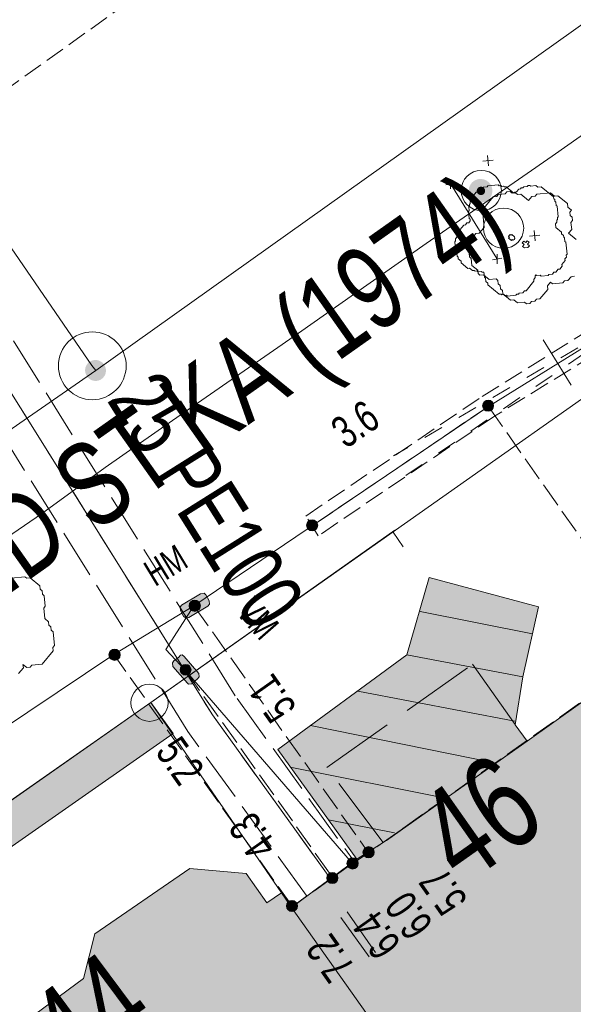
# Model space of a CAD drawing. Header units: metres. Extents: x -740 to 758, y -633 to 854.
# Tile 719 of 1056: x 260.51 to 269.87, y -150.06 to -133.42. Entities that reach past the tile are written whole.
import ezdxf

# ---------------------------------------------------------------- set-up
doc = ezdxf.new("R2010")
doc.units = ezdxf.units.M
doc.header["$MEASUREMENT"] = 0
for name, pattern in [('1248_416', [1.664, 1.248, -0.416]), ('333_125', [0.4576, 0.3328, -0.1248]), ('333_333', [0.6656, 0.3328, -0.3328]), ('416_125', [0.5408, 0.416, -0.1248]), ('416_416', [0.832, 0.416, -0.416]), ('832_208', [1.04, 0.832, -0.208])]:
    doc.linetypes.add(name, pattern=pattern)
for name, color, linetype in [('Gas.LOVION', 7, 'Continuous'), ('Gis.LOVION', 7, 'Continuous'), ('Grundkarte.LOVION', 7, 'Continuous'), ('Grundkarte_Text.LOVION', 7, 'Continuous'), ('Strom.LOVION', 7, 'Continuous'), ('StromBemass.LOVION', 7, 'Continuous'), ('Wasser.LOVION', 7, 'Continuous')]:
    doc.layers.add(name, color=color, linetype=linetype)
doc.styles.add('ERSTELLTER_STIL_1', font='arial.ttf')

msp = doc.modelspace()

# ---------------------------------------------------------------- hatches: boundary and pattern name
at = {"layer": 'Gas.LOVION', "linetype": 'Continuous', "lineweight": 13}
for points in [[(261.925, -139.455), (261.938, -139.437), (261.949, -139.418), (261.957, -139.398), (261.962, -139.376), (261.965, -139.355), (261.965, -139.333), (261.962, -139.311), (261.956, -139.29), (261.948, -139.27), (261.938, -139.251), (261.925, -139.233), (261.91, -139.217), (261.893, -139.203), (261.874, -139.192), (261.855, -139.183), (261.834, -139.176), (261.812, -139.172), (261.79, -139.171), (261.769, -139.172), (261.747, -139.176), (261.726, -139.183), (261.707, -139.192), (261.688, -139.204), (261.672, -139.218), (261.657, -139.234), (261.644, -139.252), (261.633, -139.271), (261.625, -139.291), (261.62, -139.312), (261.617, -139.334), (261.617, -139.356), (261.62, -139.378), (261.626, -139.399), (261.634, -139.419), (261.644, -139.438), (261.657, -139.456), (261.672, -139.472), (261.689, -139.485), (261.708, -139.497), (261.728, -139.506), (261.748, -139.513), (261.77, -139.517), (261.792, -139.518), (261.813, -139.517), (261.835, -139.513), (261.856, -139.506), (261.875, -139.497), (261.894, -139.485), (261.91, -139.471)], [(261.929, -139.461), (261.942, -139.443), (261.953, -139.424), (261.961, -139.403), (261.966, -139.382), (261.969, -139.36), (261.969, -139.338), (261.966, -139.317), (261.96, -139.295), (261.952, -139.275), (261.941, -139.256), (261.929, -139.238), (261.913, -139.222), (261.897, -139.208), (261.878, -139.196), (261.858, -139.187), (261.837, -139.18), (261.816, -139.176), (261.794, -139.175), (261.772, -139.177), (261.75, -139.181), (261.729, -139.188), (261.71, -139.197), (261.691, -139.209), (261.674, -139.223), (261.659, -139.239), (261.647, -139.257), (261.636, -139.276), (261.628, -139.296), (261.623, -139.318), (261.62, -139.339), (261.62, -139.361), (261.623, -139.383), (261.628, -139.404), (261.636, -139.425), (261.647, -139.444), (261.66, -139.462), (261.675, -139.478), (261.692, -139.491), (261.711, -139.503), (261.731, -139.512), (261.751, -139.519), (261.773, -139.523), (261.795, -139.524), (261.817, -139.523), (261.838, -139.519), (261.859, -139.512), (261.879, -139.503), (261.897, -139.491), (261.914, -139.477)]]:
    msp.add_hatch(color=7, dxfattribs=at).paths.add_polyline_path(points)
at = {"layer": 'Grundkarte.LOVION', "linetype": 'Continuous', "lineweight": 18}
for color, points in [(254, [(269.011, -144.522), (269.28, -143.344), (267.428, -142.845), (267.054, -144.152)]), (9, [(271.345, -157.21), (272.066, -158.233), (278.354, -153.924), (271.298, -144.033), (269.088, -145.609), (266.655, -147.324), (266.209, -147.604), (265.107, -148.421), (270.216, -155.636)]), (254, [(266.655, -147.324), (269.088, -145.609), (268.883, -145.333), (269.011, -144.522), (267.054, -144.152), (264.876, -145.754), (266.209, -147.604)]), (254, [(256.908, -149.814), (263.105, -145.484), (262.729, -144.959), (256.532, -149.289)]), (9, [(261.589, -149.622), (258.446, -151.94), (264.162, -159.922), (266.977, -157.874), (268.112, -159.507), (271.345, -157.21), (270.216, -155.636), (265.107, -148.421), (264.935, -148.172), (264.685, -148.344), (264.341, -147.846), (263.387, -147.762), (261.781, -148.865)])]:
    msp.add_hatch(color=color, dxfattribs=at).paths.add_polyline_path(points)
at = {"layer": 'Strom.LOVION', "linetype": 'Continuous', "lineweight": 18}
for points in [[(268.453, -136.439), (268.468, -136.419), (268.48, -136.397), (268.489, -136.374), (268.495, -136.349), (268.498, -136.324), (268.498, -136.299), (268.495, -136.274), (268.489, -136.25), (268.479, -136.227), (268.467, -136.205), (268.452, -136.185), (268.435, -136.166), (268.416, -136.15), (268.394, -136.137), (268.372, -136.126), (268.348, -136.119), (268.323, -136.114), (268.298, -136.113), (268.273, -136.114), (268.248, -136.119), (268.225, -136.127), (268.202, -136.138), (268.181, -136.151), (268.161, -136.167), (268.144, -136.186), (268.13, -136.206), (268.118, -136.228), (268.108, -136.251), (268.102, -136.276), (268.099, -136.301), (268.099, -136.326), (268.102, -136.351), (268.109, -136.375), (268.118, -136.398), (268.13, -136.42), (268.145, -136.44), (268.162, -136.459), (268.182, -136.475), (268.203, -136.488), (268.226, -136.499), (268.25, -136.506), (268.274, -136.511), (268.299, -136.512), (268.324, -136.511), (268.349, -136.506), (268.373, -136.498), (268.396, -136.487), (268.417, -136.474), (268.436, -136.458)], [(268.361, -136.358), (268.366, -136.351), (268.37, -136.343), (268.373, -136.335), (268.375, -136.326), (268.376, -136.317), (268.376, -136.309), (268.375, -136.3), (268.373, -136.291), (268.37, -136.283), (268.365, -136.275), (268.36, -136.268), (268.354, -136.262), (268.347, -136.256), (268.34, -136.251), (268.332, -136.247), (268.323, -136.245), (268.314, -136.243), (268.306, -136.243), (268.297, -136.243), (268.288, -136.245), (268.28, -136.248), (268.272, -136.251), (268.264, -136.256), (268.257, -136.262), (268.251, -136.268), (268.246, -136.276), (268.242, -136.283), (268.239, -136.292), (268.236, -136.3), (268.235, -136.309), (268.235, -136.318), (268.236, -136.327), (268.239, -136.335), (268.242, -136.344), (268.246, -136.351), (268.251, -136.359), (268.258, -136.365), (268.264, -136.371), (268.272, -136.375), (268.28, -136.379), (268.288, -136.382), (268.297, -136.383), (268.306, -136.384), (268.315, -136.383), (268.324, -136.382), (268.332, -136.379), (268.34, -136.375), (268.348, -136.37), (268.354, -136.365)]]:
    msp.add_hatch(color=150, dxfattribs=at).paths.add_polyline_path(points)
at = {"layer": 'Strom.LOVION', "linetype": 'Continuous', "lineweight": 13}
for points in [[(263.372, -143.522), (263.693, -143.328), (263.719, -143.296), (263.713, -143.238), (263.659, -143.139), (263.627, -143.113), (263.569, -143.119), (263.248, -143.313), (263.221, -143.345), (263.227, -143.403), (263.281, -143.501), (263.313, -143.528)], [(263.538, -144.466), (263.288, -144.181), (263.256, -144.154), (263.227, -144.157), (263.2, -144.189), (263.118, -144.256), (263.092, -144.288), (263.098, -144.347), (263.347, -144.633), (263.363, -144.646), (263.422, -144.64), (263.517, -144.557), (263.544, -144.525)], [(266.551, -147.32), (265.746, -148.004), (265.896, -148.182), (266.701, -147.497)]]:
    msp.add_hatch(color=7, dxfattribs=at).paths.add_polyline_path(points)
at = {"layer": 'StromBemass.LOVION', "linetype": 'Continuous', "lineweight": 13}
for points in [[(268.498, -140.004), (268.505, -139.994), (268.51, -139.984), (268.515, -139.973), (268.517, -139.962), (268.519, -139.951), (268.519, -139.939), (268.517, -139.927), (268.514, -139.916), (268.51, -139.905), (268.504, -139.895), (268.498, -139.886), (268.49, -139.878), (268.481, -139.87), (268.471, -139.864), (268.46, -139.859), (268.449, -139.855), (268.438, -139.853), (268.426, -139.853), (268.415, -139.853), (268.403, -139.856), (268.392, -139.859), (268.382, -139.864), (268.372, -139.87), (268.363, -139.878), (268.355, -139.886), (268.348, -139.896), (268.343, -139.906), (268.338, -139.917), (268.336, -139.928), (268.334, -139.94), (268.334, -139.951), (268.336, -139.963), (268.339, -139.974), (268.343, -139.985), (268.349, -139.995), (268.355, -140.004), (268.363, -140.013), (268.372, -140.02), (268.382, -140.026), (268.393, -140.031), (268.404, -140.035), (268.415, -140.037), (268.427, -140.038), (268.438, -140.037), (268.45, -140.035), (268.461, -140.031), (268.471, -140.026), (268.481, -140.02), (268.49, -140.012)], [(268.5, -140), (268.507, -139.99), (268.512, -139.98), (268.516, -139.97), (268.519, -139.958), (268.52, -139.947), (268.52, -139.935), (268.519, -139.924), (268.516, -139.913), (268.512, -139.902), (268.506, -139.892), (268.499, -139.883), (268.492, -139.875), (268.483, -139.867), (268.473, -139.861), (268.462, -139.856), (268.452, -139.853), (268.44, -139.851), (268.429, -139.85), (268.417, -139.851), (268.406, -139.853), (268.395, -139.856), (268.385, -139.861), (268.375, -139.868), (268.366, -139.875), (268.358, -139.883), (268.352, -139.893), (268.346, -139.903), (268.342, -139.913), (268.339, -139.925), (268.338, -139.936), (268.338, -139.948), (268.339, -139.959), (268.342, -139.97), (268.346, -139.981), (268.352, -139.991), (268.359, -140), (268.367, -140.008), (268.375, -140.016), (268.385, -140.022), (268.396, -140.027), (268.407, -140.03), (268.418, -140.032), (268.429, -140.033), (268.441, -140.032), (268.452, -140.03), (268.463, -140.027), (268.473, -140.022), (268.483, -140.015), (268.492, -140.008)], [(265.525, -142.024), (265.532, -142.014), (265.538, -142.004), (265.542, -141.993), (265.545, -141.981), (265.546, -141.97), (265.546, -141.958), (265.545, -141.946), (265.542, -141.935), (265.538, -141.924), (265.532, -141.913), (265.525, -141.904), (265.517, -141.895), (265.508, -141.888), (265.498, -141.881), (265.487, -141.876), (265.476, -141.873), (265.464, -141.871), (265.452, -141.87), (265.441, -141.871), (265.429, -141.873), (265.418, -141.877), (265.407, -141.882), (265.397, -141.888), (265.388, -141.896), (265.38, -141.904), (265.373, -141.914), (265.368, -141.924), (265.363, -141.935), (265.36, -141.947), (265.359, -141.958), (265.359, -141.97), (265.361, -141.982), (265.363, -141.993), (265.368, -142.004), (265.374, -142.015), (265.381, -142.024), (265.389, -142.033), (265.398, -142.04), (265.408, -142.046), (265.418, -142.051), (265.43, -142.055), (265.441, -142.057), (265.453, -142.058), (265.465, -142.057), (265.476, -142.055), (265.488, -142.051), (265.498, -142.046), (265.508, -142.04), (265.517, -142.032)], [(263.543, -143.385), (263.55, -143.375), (263.556, -143.365), (263.56, -143.353), (263.563, -143.342), (263.565, -143.33), (263.565, -143.318), (263.563, -143.306), (263.56, -143.295), (263.556, -143.284), (263.55, -143.273), (263.543, -143.264), (263.535, -143.255), (263.526, -143.247), (263.516, -143.241), (263.505, -143.236), (263.493, -143.232), (263.482, -143.23), (263.47, -143.23), (263.458, -143.23), (263.446, -143.233), (263.435, -143.236), (263.424, -143.241), (263.414, -143.248), (263.405, -143.255), (263.397, -143.264), (263.39, -143.274), (263.384, -143.284), (263.38, -143.295), (263.377, -143.307), (263.375, -143.319), (263.375, -143.331), (263.377, -143.343), (263.38, -143.354), (263.384, -143.365), (263.39, -143.376), (263.397, -143.385), (263.405, -143.394), (263.415, -143.401), (263.425, -143.408), (263.435, -143.413), (263.447, -143.416), (263.459, -143.419), (263.47, -143.419), (263.482, -143.419), (263.494, -143.416), (263.505, -143.413), (263.516, -143.407), (263.526, -143.401), (263.535, -143.393)], [(262.188, -144.212), (262.195, -144.202), (262.2, -144.192), (262.205, -144.181), (262.208, -144.169), (262.209, -144.157), (262.209, -144.145), (262.208, -144.134), (262.205, -144.122), (262.2, -144.111), (262.194, -144.101), (262.187, -144.091), (262.179, -144.082), (262.17, -144.075), (262.16, -144.069), (262.149, -144.064), (262.138, -144.06), (262.126, -144.058), (262.114, -144.057), (262.102, -144.058), (262.091, -144.06), (262.08, -144.064), (262.069, -144.069), (262.059, -144.075), (262.05, -144.083), (262.042, -144.092), (262.035, -144.101), (262.029, -144.112), (262.025, -144.123), (262.022, -144.134), (262.02, -144.146), (262.02, -144.158), (262.022, -144.17), (262.025, -144.181), (262.029, -144.192), (262.035, -144.203), (262.042, -144.212), (262.05, -144.221), (262.059, -144.228), (262.069, -144.235), (262.08, -144.24), (262.091, -144.243), (262.103, -144.246), (262.115, -144.246), (262.127, -144.246), (262.138, -144.243), (262.15, -144.24), (262.161, -144.234), (262.171, -144.228), (262.18, -144.22)], [(263.386, -144.464), (263.392, -144.454), (263.398, -144.444), (263.402, -144.433), (263.405, -144.422), (263.406, -144.411), (263.406, -144.399), (263.405, -144.388), (263.402, -144.377), (263.398, -144.366), (263.392, -144.356), (263.385, -144.346), (263.377, -144.338), (263.368, -144.331), (263.359, -144.325), (263.348, -144.32), (263.337, -144.316), (263.326, -144.314), (263.314, -144.313), (263.303, -144.314), (263.291, -144.316), (263.28, -144.32), (263.27, -144.325), (263.26, -144.331), (263.251, -144.338), (263.244, -144.347), (263.237, -144.356), (263.231, -144.366), (263.227, -144.377), (263.224, -144.388), (263.223, -144.4), (263.223, -144.411), (263.224, -144.423), (263.227, -144.434), (263.231, -144.445), (263.237, -144.455), (263.244, -144.464), (263.252, -144.472), (263.261, -144.48), (263.271, -144.486), (263.281, -144.491), (263.292, -144.494), (263.303, -144.497), (263.315, -144.497), (263.326, -144.496), (263.338, -144.494), (263.349, -144.491), (263.359, -144.486), (263.369, -144.479), (263.378, -144.472)], [(266.48, -147.547), (266.487, -147.538), (266.492, -147.527), (266.497, -147.516), (266.5, -147.505), (266.501, -147.493), (266.501, -147.481), (266.499, -147.469), (266.496, -147.457), (266.492, -147.446), (266.486, -147.436), (266.479, -147.426), (266.471, -147.418), (266.462, -147.41), (266.452, -147.404), (266.441, -147.399), (266.43, -147.395), (266.418, -147.393), (266.406, -147.392), (266.394, -147.393), (266.382, -147.395), (266.371, -147.399), (266.36, -147.404), (266.35, -147.41), (266.341, -147.418), (266.333, -147.427), (266.326, -147.436), (266.32, -147.447), (266.316, -147.458), (266.313, -147.47), (266.311, -147.481), (266.311, -147.493), (266.313, -147.505), (266.316, -147.517), (266.32, -147.528), (266.326, -147.538), (266.333, -147.548), (266.341, -147.556), (266.351, -147.564), (266.361, -147.57), (266.372, -147.575), (266.383, -147.579), (266.395, -147.581), (266.407, -147.582), (266.418, -147.581), (266.43, -147.579), (266.441, -147.575), (266.452, -147.57), (266.462, -147.564), (266.471, -147.556)], [(266.209, -147.736), (266.216, -147.726), (266.222, -147.716), (266.226, -147.705), (266.229, -147.693), (266.231, -147.681), (266.23, -147.669), (266.229, -147.658), (266.226, -147.646), (266.222, -147.635), (266.216, -147.625), (266.209, -147.615), (266.201, -147.606), (266.191, -147.599), (266.181, -147.592), (266.17, -147.587), (266.159, -147.584), (266.147, -147.581), (266.136, -147.581), (266.124, -147.582), (266.112, -147.584), (266.101, -147.587), (266.09, -147.593), (266.08, -147.599), (266.071, -147.607), (266.063, -147.615), (266.056, -147.625), (266.05, -147.635), (266.046, -147.647), (266.043, -147.658), (266.041, -147.67), (266.041, -147.682), (266.043, -147.694), (266.046, -147.705), (266.05, -147.716), (266.056, -147.727), (266.063, -147.736), (266.071, -147.745), (266.08, -147.753), (266.09, -147.759), (266.101, -147.764), (266.113, -147.768), (266.124, -147.77), (266.136, -147.77), (266.148, -147.77), (266.16, -147.767), (266.171, -147.764), (266.182, -147.759), (266.192, -147.752), (266.201, -147.745)], [(266.209, -147.736), (266.216, -147.726), (266.222, -147.716), (266.226, -147.705), (266.229, -147.693), (266.231, -147.681), (266.23, -147.669), (266.229, -147.658), (266.226, -147.646), (266.222, -147.635), (266.216, -147.625), (266.209, -147.615), (266.201, -147.606), (266.191, -147.599), (266.181, -147.592), (266.17, -147.587), (266.159, -147.584), (266.147, -147.581), (266.136, -147.581), (266.124, -147.582), (266.112, -147.584), (266.101, -147.587), (266.09, -147.593), (266.08, -147.599), (266.071, -147.607), (266.063, -147.615), (266.056, -147.625), (266.05, -147.635), (266.046, -147.647), (266.043, -147.658), (266.041, -147.67), (266.041, -147.682), (266.043, -147.694), (266.046, -147.705), (266.05, -147.716), (266.056, -147.727), (266.063, -147.736), (266.071, -147.745), (266.08, -147.753), (266.09, -147.759), (266.101, -147.764), (266.113, -147.768), (266.124, -147.77), (266.136, -147.77), (266.148, -147.77), (266.16, -147.767), (266.171, -147.764), (266.182, -147.759), (266.192, -147.752), (266.201, -147.745)], [(265.867, -147.984), (265.874, -147.975), (265.88, -147.964), (265.884, -147.953), (265.887, -147.942), (265.889, -147.93), (265.889, -147.918), (265.887, -147.906), (265.884, -147.895), (265.88, -147.884), (265.874, -147.874), (265.867, -147.864), (265.859, -147.856), (265.85, -147.848), (265.84, -147.842), (265.829, -147.837), (265.818, -147.833), (265.806, -147.831), (265.794, -147.83), (265.783, -147.831), (265.771, -147.833), (265.76, -147.837), (265.749, -147.842), (265.739, -147.848), (265.73, -147.856), (265.722, -147.865), (265.715, -147.874), (265.709, -147.885), (265.705, -147.896), (265.702, -147.907), (265.701, -147.919), (265.701, -147.931), (265.702, -147.942), (265.705, -147.954), (265.71, -147.965), (265.715, -147.975), (265.722, -147.985), (265.73, -147.993), (265.74, -148.001), (265.75, -148.007), (265.76, -148.012), (265.772, -148.016), (265.783, -148.018), (265.795, -148.019), (265.807, -148.018), (265.818, -148.015), (265.83, -148.012), (265.84, -148.007), (265.85, -148), (265.859, -147.993)], [(265.183, -148.454), (265.189, -148.445), (265.195, -148.435), (265.199, -148.424), (265.202, -148.413), (265.203, -148.401), (265.203, -148.39), (265.202, -148.378), (265.199, -148.367), (265.195, -148.356), (265.189, -148.346), (265.182, -148.337), (265.174, -148.328), (265.165, -148.321), (265.155, -148.315), (265.145, -148.31), (265.134, -148.306), (265.122, -148.304), (265.111, -148.304), (265.099, -148.304), (265.088, -148.307), (265.077, -148.31), (265.067, -148.315), (265.057, -148.321), (265.048, -148.329), (265.04, -148.337), (265.033, -148.347), (265.028, -148.357), (265.023, -148.368), (265.021, -148.379), (265.019, -148.39), (265.019, -148.402), (265.021, -148.413), (265.024, -148.425), (265.028, -148.435), (265.033, -148.446), (265.04, -148.455), (265.048, -148.463), (265.057, -148.471), (265.067, -148.477), (265.078, -148.482), (265.089, -148.485), (265.1, -148.487), (265.112, -148.488), (265.123, -148.487), (265.134, -148.485), (265.145, -148.482), (265.156, -148.477), (265.166, -148.47), (265.175, -148.463)], [(265.186, -148.455), (265.193, -148.446), (265.199, -148.436), (265.203, -148.425), (265.206, -148.414), (265.207, -148.402), (265.207, -148.391), (265.206, -148.379), (265.203, -148.368), (265.199, -148.357), (265.193, -148.347), (265.186, -148.338), (265.178, -148.329), (265.169, -148.322), (265.159, -148.316), (265.149, -148.311), (265.138, -148.307), (265.126, -148.305), (265.115, -148.304), (265.103, -148.305), (265.092, -148.307), (265.081, -148.311), (265.07, -148.316), (265.06, -148.322), (265.051, -148.33), (265.044, -148.338), (265.037, -148.347), (265.031, -148.358), (265.027, -148.368), (265.024, -148.38), (265.023, -148.391), (265.023, -148.403), (265.024, -148.414), (265.027, -148.426), (265.031, -148.436), (265.037, -148.447), (265.044, -148.456), (265.052, -148.464), (265.061, -148.472), (265.071, -148.478), (265.081, -148.483), (265.092, -148.486), (265.104, -148.489), (265.115, -148.489), (265.127, -148.488), (265.138, -148.486), (265.149, -148.483), (265.16, -148.478), (265.17, -148.471), (265.179, -148.464)]]:
    msp.add_hatch(color=7, dxfattribs=at).paths.add_polyline_path(points)
at = {"layer": 'Wasser.LOVION', "linetype": 'Continuous', "lineweight": 13}
msp.add_hatch(color=7, dxfattribs=at).paths.add_polyline_path([(266.058, -147.722), (265.464, -148.15), (265.672, -148.455), (266.295, -148.024)])

# ---------------------------------------------------------------- linework, layer by layer
at = {"layer": 'Gas.LOVION', "color": 5, "linetype": 'Continuous', "lineweight": 18}
for points in [[(310.376, -104.937), (307.469, -107.098), (307.263, -107.251), (297.513, -113.939), (295.084, -115.846), (291.901, -118.211), (285.3, -123.098), (284.8, -123.117), (284.468, -123.357), (280.725, -125.88), (280.365, -126.122), (272.822, -131.5), (261.796, -139.346), (259.665, -140.826), (253.012, -145.481), (247.544, -148.956), (241.535, -152.795)], [(261.796, -139.346), (261.729, -139.264), (254.834, -129.209), (254.241, -128.425)]]:
    msp.add_lwpolyline(points, dxfattribs=at)
at = {"layer": 'Gas.LOVION', "color": 7, "linetype": 'Continuous', "lineweight": 13}
msp.add_circle((261.738, -139.269), 0.573, dxfattribs=at)
at = {"layer": 'Gis.LOVION', "color": 44, "linetype": 'Continuous', "lineweight": 18}
for points in [[(269.234, -137.732), (269.221, -137.748), (269.224, -137.778), (269.197, -137.81), (269.2, -137.839), (269.068, -138), (269.039, -138.003), (269.012, -138.035), (268.954, -138.041), (268.941, -138.057), (268.911, -138.06), (268.898, -138.076), (268.752, -138.09), (268.736, -138.077), (268.706, -138.08), (268.69, -138.066), (268.661, -138.069), (268.645, -138.056), (268.616, -138.059), (268.423, -137.9), (268.42, -137.871), (268.388, -137.845), (268.382, -137.786), (268.366, -137.773), (268.357, -137.685), (268.328, -137.688), (268.312, -137.675), (268.254, -137.68), (268.237, -137.667), (268.208, -137.67), (268.192, -137.657), (268.163, -137.66), (268.115, -137.62), (268.085, -137.623), (267.973, -137.531), (267.97, -137.501), (267.922, -137.462), (267.919, -137.432), (267.903, -137.419), (267.897, -137.361), (267.881, -137.347), (267.864, -137.172), (267.877, -137.156), (267.874, -137.126), (267.901, -137.094), (267.898, -137.065), (267.924, -137.033), (267.921, -137.004), (268.014, -136.891), (268.043, -136.888), (268.069, -136.856), (268.099, -136.853), (268.125, -136.821), (268.122, -136.792), (268.106, -136.779), (268.095, -136.662), (268.108, -136.645), (268.102, -136.587), (268.115, -136.571), (268.113, -136.542), (268.126, -136.526), (268.123, -136.496), (268.163, -136.448), (268.16, -136.419), (268.226, -136.338), (268.255, -136.336), (268.295, -136.287), (268.324, -136.284), (268.35, -136.252), (268.409, -136.247), (268.422, -136.231), (268.598, -136.213), (268.614, -136.227), (268.643, -136.224), (268.659, -136.237), (268.688, -136.234), (268.705, -136.247), (268.734, -136.244), (268.862, -136.35), (268.876, -136.334), (268.905, -136.331), (268.944, -136.283), (268.974, -136.28), (268.987, -136.264), (269.016, -136.261), (269.029, -136.245), (269.088, -136.239), (269.101, -136.223), (269.13, -136.22), (269.147, -136.234), (269.234, -136.225), (269.266, -136.251), (269.325, -136.246), (269.534, -136.417), (269.537, -136.447), (269.553, -136.46), (269.556, -136.489), (269.572, -136.502), (269.578, -136.561), (269.594, -136.574), (269.611, -136.75), (269.598, -136.766), (269.6, -136.795), (269.587, -136.811), (269.59, -136.84), (269.564, -136.873), (269.569, -136.931), (269.666, -137.01), (269.669, -137.04), (269.701, -137.066), (269.704, -137.095), (269.72, -137.109), (269.725, -137.167), (269.742, -137.18), (269.762, -137.385), (269.748, -137.401), (269.751, -137.431), (269.725, -137.463), (269.728, -137.492), (269.675, -137.556), (269.678, -137.586), (269.638, -137.634), (269.609, -137.637), (269.569, -137.685), (269.54, -137.688), (269.514, -137.72), (269.455, -137.726), (269.442, -137.742), (269.325, -137.753), (269.309, -137.74), (269.25, -137.746)], [(268.865, -137.133), (268.852, -137.149), (268.836, -137.136), (268.823, -137.152), (268.774, -137.112), (268.788, -137.096), (268.771, -137.083), (268.785, -137.067), (268.798, -137.051), (268.814, -137.064), (268.827, -137.048), (268.875, -137.088), (268.878, -137.117)]]:
    msp.add_lwpolyline(points, close=True, dxfattribs=at)
at = {"layer": 'Grundkarte.LOVION', "color": 8, "linetype": 'Continuous', "lineweight": 18}
for points in [[(371.82, -68.177), (363.084, -74.351), (340.13, -90.487), (331.171, -96.801), (319.747, -104.804), (307.942, -113.141), (295.468, -121.897), (283.414, -130.405), (271.301, -138.919), (262.729, -144.959), (254.099, -151.005), (251.473, -152.562), (241.203, -158.768), (218.395, -171.254), (204.114, -179.064), (190.895, -186.238), (189.096, -187.182)], [(371.539, -86.47), (371.329, -86.136), (365.934, -78.417), (363.084, -74.351), (371.82, -68.177), (363.084, -74.351), (340.13, -90.487), (331.171, -96.801), (319.747, -104.804), (307.942, -113.141), (295.468, -121.897), (283.414, -130.405), (271.301, -138.919), (262.729, -144.959), (254.099, -151.005), (251.473, -152.562), (241.203, -158.768), (218.395, -171.254), (204.114, -179.064), (190.895, -186.238), (189.096, -187.182)], [(271.668, -134.214), (269.511, -135.725), (267.379, -137.204), (265.222, -138.716), (263.091, -140.195), (261.956, -140.986), (260.88, -141.771), (257.556, -144.046), (256.48, -144.831), (255.346, -145.622), (254.205, -146.354), (251.989, -147.871), (250.849, -148.604), (249.735, -149.304), (248.876, -149.89), (247.147, -150.946)], [(266.848, -142.044), (262.729, -144.959)], [(266.993, -142.326), (266.821, -142.077)], [(267.054, -144.152), (269.011, -144.522)]]:
    msp.add_lwpolyline(points, dxfattribs=at)
at = {"layer": 'Grundkarte.LOVION', "color": 253, "linetype": 'Continuous', "lineweight": 18}
msp.add_lwpolyline([(254.099, -151.005), (262.729, -144.959), (271.301, -138.919), (283.414, -130.405), (295.468, -121.897), (307.942, -113.141), (319.747, -104.804), (336.594, -128.989), (319.747, -104.804), (331.171, -96.801), (340.13, -90.487), (363.084, -74.351), (371.82, -68.177)], dxfattribs=at)
at = {"layer": 'Grundkarte.LOVION', "color": 9, "linetype": 'Continuous', "lineweight": 18}
for points in [[(269.887, -137.757), (269.828, -137.763), (269.775, -137.827), (269.717, -137.833), (269.69, -137.865), (269.515, -137.882), (269.482, -137.856), (269.43, -137.92), (269.435, -137.979), (269.303, -138.139), (269.245, -138.145), (269.218, -138.177), (269.16, -138.183), (269.133, -138.215), (269.075, -138.221), (269.043, -138.194), (268.926, -138.206), (268.861, -138.153), (268.803, -138.159), (268.674, -138.053), (268.668, -137.995), (268.636, -137.968), (268.631, -137.91), (268.598, -137.883), (268.593, -137.825), (268.561, -137.798), (268.443, -137.81), (268.347, -137.73), (268.289, -137.736), (268.256, -137.71), (268.251, -137.651), (268.154, -137.572), (268.143, -137.455), (268.111, -137.428), (268.099, -137.311), (268.126, -137.279), (268.12, -137.221), (268.173, -137.156), (268.167, -137.098), (268.22, -137.034), (268.278, -137.028), (268.358, -136.931), (268.335, -136.697), (268.361, -136.665), (268.355, -136.606), (268.514, -136.414), (268.572, -136.408), (268.599, -136.376), (268.716, -136.364), (268.742, -136.332), (268.801, -136.326), (268.833, -136.353), (268.892, -136.347), (268.924, -136.374), (268.982, -136.368), (269.111, -136.474), (269.164, -136.409), (269.222, -136.404), (269.249, -136.371), (269.483, -136.348), (269.547, -136.401), (269.606, -136.396), (269.766, -136.528), (269.772, -136.586), (269.836, -136.639), (269.81, -136.671), (269.816, -136.73), (269.848, -136.756), (269.854, -136.815), (269.827, -136.847), (269.839, -136.964), (269.786, -137.028), (269.914, -137.134)], [(260.366, -142.856), (260.6, -142.833), (260.632, -142.859), (260.691, -142.853), (260.851, -142.985), (260.857, -143.044), (260.889, -143.07), (260.895, -143.129), (260.927, -143.155), (260.944, -143.331), (260.918, -143.363), (260.935, -143.539), (260.999, -143.592), (261.005, -143.65), (261.037, -143.677), (261.043, -143.735), (261.075, -143.762), (261.098, -143.996), (261.071, -144.028), (261.077, -144.086), (260.892, -144.311), (260.717, -144.329), (260.69, -144.361), (260.632, -144.366), (260.567, -144.314), (260.573, -144.372), (260.494, -144.469)]]:
    msp.add_lwpolyline(points, dxfattribs=at)
msp.add_lwpolyline([(269.1, -137.273), (269.042, -137.278), (269.01, -137.252), (269.036, -137.22), (269.004, -137.193), (269.03, -137.161), (269.062, -137.188), (269.089, -137.155), (269.121, -137.182), (269.095, -137.214), (269.127, -137.24)], close=True, dxfattribs=at)
at = {"layer": 'Grundkarte.LOVION', "color": 8, "linetype": 'Continuous', "lineweight": 18}
for points in [[(262.729, -144.959), (271.301, -138.919), (288.539, -163.48), (279.935, -169.493), (272.066, -158.233), (271.345, -157.21), (270.216, -155.636), (265.107, -148.421), (264.935, -148.172)], [(271.345, -157.21), (270.216, -155.636), (265.107, -148.421), (266.209, -147.604), (266.655, -147.324), (269.088, -145.609), (271.298, -144.033), (278.354, -153.924), (272.066, -158.233)], [(254.099, -151.005), (262.729, -144.959), (264.935, -148.172), (265.107, -148.421), (270.216, -155.636), (271.345, -157.21), (272.066, -158.233), (279.935, -169.493), (271.501, -175.431), (271.363, -175.533)], [(261.589, -149.622), (261.781, -148.865), (263.387, -147.762), (264.341, -147.846), (264.685, -148.344), (264.935, -148.172), (265.107, -148.421), (270.216, -155.636), (271.345, -157.21), (268.112, -159.507), (266.977, -157.874), (264.162, -159.922), (258.446, -151.94)]]:
    msp.add_lwpolyline(points, close=True, dxfattribs=at)
at = {"layer": 'Grundkarte.LOVION', "color": 251, "linetype": 'Continuous', "lineweight": 13}
for points in [[(269.011, -144.522), (267.054, -144.152), (267.428, -142.845), (269.28, -143.344)], [(266.655, -147.324), (266.209, -147.604), (264.876, -145.754), (267.054, -144.152), (269.011, -144.522), (268.883, -145.333), (269.088, -145.609)]]:
    msp.add_lwpolyline(points, close=True, dxfattribs=at)
for points in [[(267.278, -143.421), (269.177, -143.797)], [(266.227, -144.765), (268.878, -145.274)], [(265.427, -145.346), (268.563, -145.985)], [(265.112, -146.056), (267.704, -146.571)], [(265.731, -146.942), (266.845, -147.158)]]:
    msp.add_lwpolyline(points, dxfattribs=at)
at = {"layer": 'Grundkarte.LOVION', "color": 8, "linetype": '1248_416', "lineweight": 18}
msp.add_lwpolyline([(269.088, -145.609), (266.655, -147.324), (265.703, -146.058), (268.163, -144.31), (268.883, -145.333)], close=True, dxfattribs=at)
at = {"layer": 'Grundkarte.LOVION', "color": 7, "linetype": 'Continuous', "lineweight": 13}
msp.add_lwpolyline([(256.908, -149.814), (256.532, -149.289), (262.729, -144.959), (263.105, -145.484)], close=True, dxfattribs=at)
at = {"layer": 'Grundkarte.LOVION', "color": 9, "linetype": 'Continuous', "lineweight": 18}
msp.add_circle((262.705, -144.962), 0.314, dxfattribs=at)
at = {"layer": 'Strom.LOVION', "color": 150, "linetype": 'Continuous', "lineweight": 18}
msp.add_lwpolyline([(245.918, -137.012), (245.823, -137.553), (248.93, -140.161), (254.446, -149.272), (255.82, -148.354), (262.103, -144.149), (263.455, -143.322), (268.431, -139.954), (271.664, -137.953), (274.259, -136.074), (283.073, -129.641), (291.129, -124.065), (298.416, -119.096), (300.959, -117.148), (307.35, -112.681), (315.374, -107.079), (315.623, -106.907), (317.767, -105.412), (318.167, -105.121), (321.75, -102.466), (323.462, -101.234), (323.634, -101.483)], dxfattribs=at)
at = {"layer": 'Strom.LOVION', "color": 250, "linetype": 'Continuous', "lineweight": 18}
for points in [[(268.416, -135.714), (268.433, -135.89)], [(268.337, -135.81), (268.512, -135.793)], [(267.711, -136.211), (267.87, -136.181)], [(267.79, -136.115), (267.791, -136.277)], [(269.126, -137.078), (269.301, -137.061)], [(269.205, -136.982), (269.222, -137.157)], [(268.579, -137.383), (268.58, -137.545)], [(268.5, -137.479), (268.659, -137.449)]]:
    msp.add_lwpolyline(points, dxfattribs=at)
at = {"layer": 'Strom.LOVION', "color": 7, "linetype": 'Continuous', "lineweight": 13}
for points in [[(267.799, -136.203), (268.572, -137.457)], [(269.83, -139.595), (269.356, -138.829)]]:
    msp.add_lwpolyline(points, dxfattribs=at)
at = {"layer": 'Strom.LOVION', "color": 7, "linetype": '333_125', "lineweight": 13}
msp.add_lwpolyline([(265.557, -142.141), (265.347, -141.807), (268.326, -139.787), (271.573, -137.77), (271.769, -138.12), (268.536, -140.121)], close=True, dxfattribs=at)
at = {"layer": 'Strom.LOVION', "color": 9, "linetype": '333_333', "lineweight": 18}
msp.add_lwpolyline([(267.039, -141.124), (271.664, -137.953), (266.829, -140.79)], dxfattribs=at)
at = {"layer": 'Strom.LOVION', "color": 7, "linetype": 'Continuous', "lineweight": 13}
for points in [[(263.372, -143.522), (263.313, -143.528), (263.281, -143.501), (263.227, -143.403), (263.221, -143.345), (263.248, -143.313), (263.569, -143.119), (263.627, -143.113), (263.659, -143.139), (263.713, -143.238), (263.719, -143.296), (263.693, -143.328)], [(263.538, -144.466), (263.544, -144.525), (263.517, -144.557), (263.422, -144.64), (263.363, -144.646), (263.347, -144.633), (263.098, -144.347), (263.092, -144.288), (263.118, -144.256), (263.2, -144.189), (263.227, -144.157), (263.256, -144.154), (263.288, -144.181)]]:
    msp.add_lwpolyline(points, close=True, dxfattribs=at)
at = {"layer": 'Strom.LOVION', "color": 5, "linetype": 'Continuous', "lineweight": 18}
msp.add_lwpolyline([(263.455, -143.322), (262.981, -144.063), (263.311, -144.415), (266.127, -147.671)], dxfattribs=at)
at = {"layer": 'Strom.LOVION', "color": 7, "linetype": 'Continuous', "lineweight": 13}
for centre in [(268.311, -136.307), (268.688, -136.944)]:
    msp.add_circle(centre, 0.34, dxfattribs=at)
at = {"layer": 'StromBemass.LOVION', "color": 7, "linetype": '416_125', "lineweight": 13}
for points in [[(265.452, -141.974), (268.431, -139.954), (271.298, -144.033), (266.405, -147.496), (265.796, -147.911), (265.12, -148.405), (262.103, -144.149)], [(263.455, -143.322), (266.405, -147.496)], [(263.311, -144.415), (265.796, -147.911)]]:
    msp.add_lwpolyline(points, dxfattribs=at)
at = {"layer": 'StromBemass.LOVION', "color": 7, "linetype": 'Continuous', "lineweight": 13}
for points in [[(266.526, -149.184), (266.045, -148.492)], [(266.415, -149.254), (265.936, -148.592)]]:
    msp.add_lwpolyline(points, dxfattribs=at)
for centre, radius in [((268.427, -139.945), 0.0925), ((268.429, -139.942), 0.0916), ((265.453, -141.964), 0.0939), ((263.47, -143.324), 0.0949), ((262.115, -144.152), 0.0947), ((263.315, -144.405), 0.092), ((266.406, -147.487), 0.0949), ((266.136, -147.676), 0.0949), ((266.136, -147.676), 0.0949), ((265.795, -147.924), 0.0942), ((265.111, -148.396), 0.0923), ((265.115, -148.397), 0.0925)]:
    msp.add_circle(centre, radius, dxfattribs=at)
at = {"layer": 'Wasser.LOVION', "color": 150, "linetype": '333_125', "lineweight": 18}
msp.add_lwpolyline([(230.6, -153.258), (239.956, -148.132), (246.158, -144.156), (250.218, -141.542), (252.8, -139.842), (256.525, -137.276), (256.678, -137.187), (257.603, -136.52), (258.155, -136.111), (259.109, -135.442), (265.573, -130.82), (270.373, -127.469), (278.396, -121.704), (279.183, -121.139), (281.566, -119.517), (287.568, -115.458), (289.296, -114.239), (289.696, -113.949), (292.522, -112.018), (292.689, -111.913), (293.182, -111.51)], dxfattribs=at)
at = {"layer": 'Wasser.LOVION', "color": 7, "linetype": '832_208', "lineweight": 13}
msp.add_lwpolyline([(258.754, -136.2), (264.185, -144.891), (266.169, -147.652), (265.369, -148.233), (263.353, -145.445), (257.906, -136.741)], close=True, dxfattribs=at)
at = {"layer": 'Wasser.LOVION', "color": 150, "linetype": 'Continuous', "lineweight": 18}
msp.add_lwpolyline([(258.155, -136.111), (258.208, -136.209), (258.357, -136.52), (263.769, -145.168), (265.769, -147.943)], dxfattribs=at)
at = {"layer": 'Wasser.LOVION', "color": 252, "linetype": '416_416', "lineweight": 18}
msp.add_lwpolyline([(258.338, -136.478), (263.769, -145.168), (265.769, -147.943)], dxfattribs=at)

# ---------------------------------------------------------------- texts
at = {"layer": 'Gas.LOVION', "color": 5, "linetype": 'Continuous', "lineweight": 18, "insert": (257.724, -145.494), "char_height": 1.42279, "attachment_point": 7, "rotation": 35.242, "style": 'ERSTELLTER_STIL_1'}
msp.add_mtext('{\\A1;\\W0.72102x;150 ND ST KA (1974)}', dxfattribs=at)
at = {"layer": 'Grundkarte_Text.LOVION', "color": 8, "linetype": 'Continuous', "lineweight": 18, "attachment_point": 7, "style": 'ERSTELLTER_STIL_1'}
for s, insert, char_height, rotation in [('{\\A1;\\W0.71559x;46}', (268.017, -148.092), 1.60083, 35.1428), ('{\\A1;\\W0.71560x;44}', (261.468, -151.438), 1.6008, 36.6835)]:
    msp.add_mtext(s, dxfattribs=dict(at, insert=insert, char_height=char_height, rotation=rotation))
at = {"layer": 'Strom.LOVION', "color": 7, "linetype": 'Continuous', "lineweight": 13, "attachment_point": 7, "style": 'ERSTELLTER_STIL_1'}
for s, insert, char_height, rotation in [('{\\A1;\\W0.71557x;HM}', (262.798, -143.009), 0.44462, 31.2442), ('{\\A1;\\W0.71560x;VM}', (264.146, -143.434), 0.44464, 311.2437)]:
    msp.add_mtext(s, dxfattribs=dict(at, insert=insert, char_height=char_height, rotation=rotation))
at = {"layer": 'StromBemass.LOVION', "color": 7, "linetype": 'Continuous', "lineweight": 13, "attachment_point": 7, "style": 'ERSTELLTER_STIL_1'}
for s, insert, char_height, rotation in [('{\\A1;\\W0.71565x;3.6}', (266.027, -140.686), 0.53352, 34.2405), ('{\\A1;\\W0.71559x;5.1}', (265.213, -145.039), 0.53354, 125.2381), ('{\\A1;\\W0.71551x;5.2}', (262.785, -145.798), 0.53359, 305.2451), ('{\\A1;\\W0.71563x;4.3}', (264.887, -147.371), 0.53354, 125.2381), ('{\\A1;\\W0.71558x;5.7}', (268.105, -148.291), 0.53356, 125.2405), ('{\\A1;\\W0.71559x;6.0}', (267.525, -148.703), 0.53354, 125.2381), ('{\\A1;\\W0.71554x;6.4}', (266.982, -149.036), 0.53356, 125.2405), ('{\\A1;\\W0.71559x;7.2}', (266.19, -149.43), 0.53354, 125.2381)]:
    msp.add_mtext(s, dxfattribs=dict(at, insert=insert, char_height=char_height, rotation=rotation))
at = {"layer": 'Wasser.LOVION', "color": 150, "linetype": 'Continuous', "lineweight": 18, "insert": (261.958, -139.851), "char_height": 1.0671, "attachment_point": 7, "rotation": 302.1151, "style": 'ERSTELLTER_STIL_1'}
msp.add_mtext('{\\A1;\\W0.71557x;25 PE100}', dxfattribs=at)

doc.saveas('drawing.dxf')
